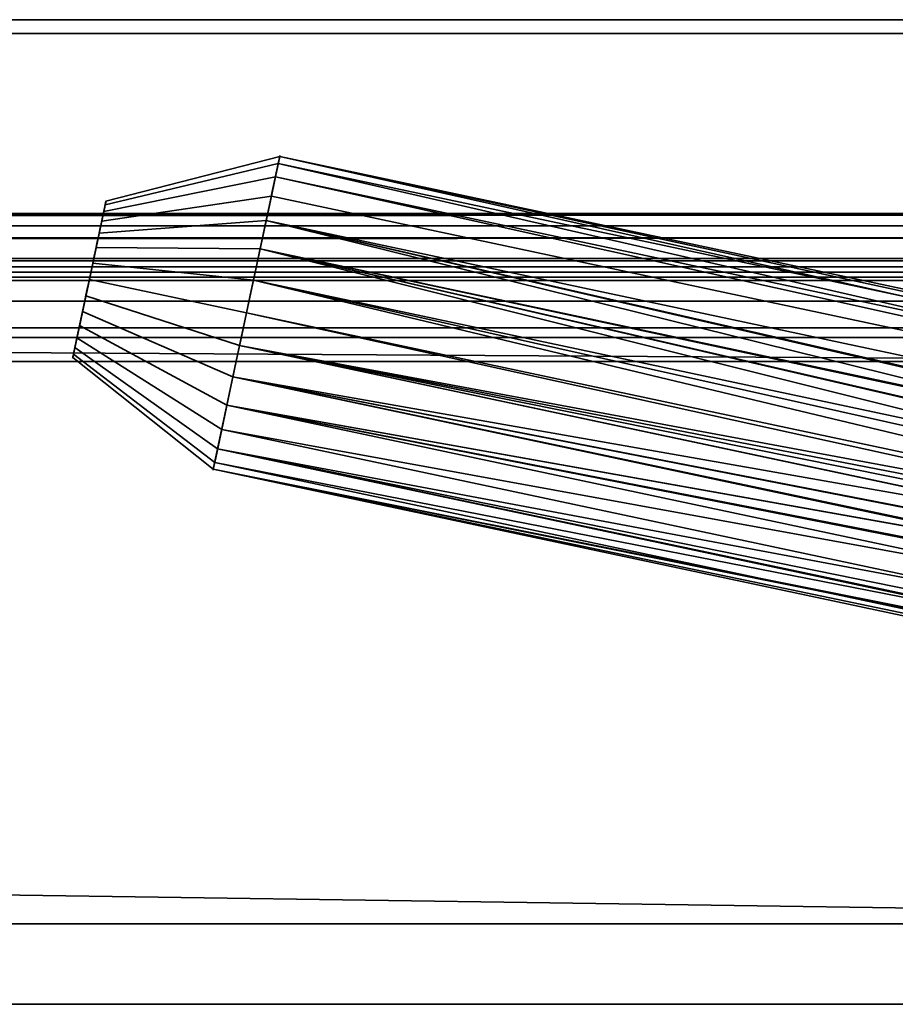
# Model space of a CAD drawing. Header units: millimetres. Extents: x -603 to 3703, y -115 to 249.
# Tile 920 of 1056: x 1935 to 1957, y -50 to -25. Entities that reach past the tile are written whole.
import ezdxf

# ---------------------------------------------------------------- set-up
doc = ezdxf.new("R2010")
doc.units = ezdxf.units.MM
doc.layers.add('152', color=7, linetype='Continuous', true_color=0xffffff)

# ---------------------------------------------------------------- blocks, each defined once
blk = doc.blocks.new('UG_SURFACE_041')
at = {"layer": '152', "color": 35, "linetype": 'Continuous', "lineweight": 35}
for points in [[(1971, -34, 2019), (1971, 0, 2019), (1029, -15.75, 2019), (1029, -28.25, 2019)], [(1971, -2), (1971, -34), (1029, -28.25), (1029, -15.75)], [(1029, -28.25, 2019), (1029, -34, 2019), (1971, -34, 2019)], [(1971, -34), (1029, -34), (1029, -28.25)], [(1016, -34, 2032), (1984, -34, 2032), (1971, -34, 2019), (1029, -34, 2019)], [(1984, -48), (1016, -48), (1016, -34), (1029, -34)], [(1984, -50, 2032), (1984, -34, 2032), (1016, -34, 2032), (1016, -50, 2032)], [(1984, -48), (1029, -34), (1971, -34)], [(1016, -50, 2), (1016, -48), (1984, -48), (1984, -50, 2)], [(1984, -50, 2032), (1016, -50, 2032), (1497.297, -50, 1379.716), (1502.703, -50, 1379.716)], [(1016, -50, 2), (1984, -50, 2), (1500, -50, 1354), (1494.712, -50, 1355.124)], [(1505.288, -50, 1355.124), (1500, -50, 1354), (1984, -50, 2)], [(1984, -50, 2032), (1502.703, -50, 1379.716), (1507.641, -50, 1377.517)], [(1509.661, -50, 1358.301), (1505.288, -50, 1355.124), (1984, -50, 2)], [(1507.641, -50, 1377.517), (1511.258, -50, 1373.5), (1984, -50, 2032)], [(1984, -50, 2), (1512.364, -50, 1362.983), (1509.661, -50, 1358.301)], [(1511.258, -50, 1373.5), (1512.929, -50, 1368.359), (1984, -50, 2032)], [(1984, -50, 2), (1984, -50, 2032), (1512.929, -50, 1368.359), (1512.364, -50, 1362.983)]]:
    blk.add_3dface(points, dxfattribs=at)
blk = doc.blocks.new('UG_SURFACE_119')
at = {"layer": '152', "color": 252, "linetype": 'Continuous', "lineweight": 35}
for points in [[(1026, -25.835, -7.906), (1974, -25.835, -7.906), (1974, -24.953, -7.75), (1026, -24.953, -7.75)], [(1026, -24.953, -8.75), (1974, -24.953, -8.75), (1974, -25.493, -8.845), (1026, -25.493, -8.845)], [(1026, -25.493, -8.845), (1974, -25.493, -8.845), (1974, -31.644, -11.084), (1026, -31.644, -11.084)], [(1026, -31.986, -10.144), (1974, -31.986, -10.144), (1974, -25.835, -7.906), (1026, -25.835, -7.906)], [(1974, -31.644, -11.084), (1974, -31.986, -10.144), (1026, -31.986, -10.144), (1026, -31.644, -11.084)]]:
    blk.add_3dface(points, dxfattribs=at)
blk = doc.blocks.new('UG_SURFACE_163')
at = {"layer": '152', "color": 252, "linetype": 'Continuous', "lineweight": 35}
for points in [[(1023.5, -30.32, 2023.75), (1976.5, -30.32, 2023.75), (1976.5, 62.52, 2023.75), (1023.5, 62.52, 2023.75)], [(1025, -30.32, 2022.25), (1025, 62.52, 2022.25), (1975, 62.52, 2022.25), (1975, -30.32, 2022.25)], [(970, -13.4, 2077.25), (970, -30.32, 2077.25), (2030, -30.32, 2077.25), (2030, -13.4, 2077.25)], [(971.5, -13.4, 2075.75), (2028.5, -13.4, 2075.75), (2028.5, -30.32, 2075.75), (971.5, -30.32, 2075.75)], [(2030, -30.32, 2077.25), (970, -30.32, 2077.25), (970.059, -30.921, 2077.191)], [(2029.941, -30.921, 2077.191), (2030, -30.32, 2077.25), (970.059, -30.921, 2077.191)], [(971.53, -30.628, 2075.72), (971.5, -30.32, 2075.75), (2028.5, -30.32, 2075.75)], [(971.53, -30.628, 2075.72), (2028.5, -30.32, 2075.75), (2028.47, -30.628, 2075.72)], [(1976.53, -30.628, 2023.78), (1023.5, -30.32, 2023.75), (1023.47, -30.628, 2023.78)], [(1976.53, -30.628, 2023.78), (1976.5, -30.32, 2023.75), (1023.5, -30.32, 2023.75)], [(1024.941, -30.921, 2022.309), (1975, -30.32, 2022.25), (1975.059, -30.921, 2022.309)], [(1024.941, -30.921, 2022.309), (1025, -30.32, 2022.25), (1975, -30.32, 2022.25)], [(2028.47, -30.628, 2075.72), (2028.38, -30.925, 2075.63), (971.62, -30.925, 2075.63), (971.53, -30.628, 2075.72)], [(1023.47, -30.628, 2023.78), (1023.38, -30.925, 2023.87), (1976.62, -30.925, 2023.87)], [(1023.47, -30.628, 2023.78), (1976.62, -30.925, 2023.87), (1976.53, -30.628, 2023.78)], [(970.059, -30.921, 2077.191), (970.234, -31.499, 2077.016), (2029.766, -31.499, 2077.016), (2029.941, -30.921, 2077.191)], [(2028.037, -31.437, 2075.287), (971.963, -31.437, 2075.287), (971.62, -30.925, 2075.63), (2028.38, -30.925, 2075.63)], [(1976.62, -30.925, 2023.87), (1023.38, -30.925, 2023.87), (1023.037, -31.437, 2024.213), (1976.963, -31.437, 2024.213)], [(1975.059, -30.921, 2022.309), (1024.765, -31.499, 2022.485), (1024.941, -30.921, 2022.309)], [(1975.059, -30.921, 2022.309), (1975.235, -31.499, 2022.485), (1024.765, -31.499, 2022.485)], [(2029.766, -31.499, 2077.016), (970.234, -31.499, 2077.016), (970.902, -32.498, 2076.348), (2029.098, -32.498, 2076.348)], [(2027.525, -31.78, 2074.775), (972.475, -31.78, 2074.775), (971.963, -31.437, 2075.287), (2028.037, -31.437, 2075.287)], [(1976.963, -31.437, 2024.213), (1023.037, -31.437, 2024.213), (1022.525, -31.78, 2024.725), (1977.475, -31.78, 2024.725)], [(1975.902, -32.498, 2023.152), (1024.098, -32.498, 2023.152), (1024.765, -31.499, 2022.485), (1975.235, -31.499, 2022.485)], [(2026.92, -31.9, 2074.17), (973.08, -31.9, 2074.17), (972.475, -31.78, 2074.775), (2027.525, -31.78, 2074.775)], [(1977.475, -31.78, 2024.725), (1022.525, -31.78, 2024.725), (1021.92, -31.9, 2025.33), (1978.08, -31.9, 2025.33)], [(973.08, -31.9, 2074.17), (2026.92, -31.9, 2074.17), (1978.08, -31.9, 2025.33), (1021.92, -31.9, 2025.33)], [(2029.098, -32.498, 2076.348), (970.902, -32.498, 2076.348), (971.901, -33.166, 2075.349), (2028.099, -33.166, 2075.349)], [(1976.901, -33.166, 2024.151), (1023.099, -33.166, 2024.151), (1024.098, -32.498, 2023.152), (1975.902, -32.498, 2023.152)], [(2028.099, -33.166, 2075.349), (971.901, -33.166, 2075.349), (973.08, -33.4, 2074.17), (2026.92, -33.4, 2074.17)], [(1978.08, -33.4, 2025.33), (1021.92, -33.4, 2025.33), (1023.099, -33.166, 2024.151), (1976.901, -33.166, 2024.151)], [(973.08, -33.4, 2074.17), (1021.92, -33.4, 2025.33), (1978.08, -33.4, 2025.33), (2026.92, -33.4, 2074.17)]]:
    blk.add_3dface(points, dxfattribs=at)
blk = doc.blocks.new('UG_SURFACE_229')
at = {"layer": '152', "color": 252, "linetype": 'Continuous', "lineweight": 35}
for points in [[(1941.389, -29.401, 366), (1941.496, -28.899, 364.418), (1937.17, -30.013, 364.209), (1937.117, -30.264, 365)], [(1941.389, -29.401, 295.5), (1941.496, -28.899, 293.918), (1937.17, -30.013, 293.709), (1937.117, -30.264, 294.5)], [(1941.496, -28.899, 364.418), (1941.46, -29.069, 362.764), (1937.152, -30.098, 363.382), (1937.17, -30.013, 364.209)], [(1941.496, -28.899, 293.918), (1941.46, -29.069, 292.264), (1937.152, -30.098, 292.882), (1937.17, -30.013, 293.709)], [(1941.496, -28.899, 364.418), (1941.389, -29.401, 366), (1987.213, -39.142, 366)], [(1941.496, -28.899, 293.918), (1941.389, -29.401, 295.5), (1987.213, -39.142, 295.5)], [(1987.469, -38.848, 362.764), (1941.46, -29.069, 362.764), (1941.496, -28.899, 364.418)], [(1987.469, -38.848, 292.264), (1941.46, -29.069, 292.264), (1941.496, -28.899, 293.918)], [(1987.213, -39.142, 366), (1987.466, -38.85, 365.244), (1941.496, -28.899, 364.418)], [(1941.496, -28.899, 364.418), (1987.608, -38.7, 363.582), (1987.469, -38.848, 362.764)], [(1941.496, -28.899, 364.418), (1987.608, -38.7, 364.418), (1987.608, -38.7, 363.582)], [(1987.466, -38.85, 365.244), (1987.608, -38.7, 364.418), (1941.496, -28.899, 364.418)], [(1987.213, -39.142, 295.5), (1987.467, -38.85, 294.743), (1941.496, -28.899, 293.918)], [(1941.496, -28.899, 293.918), (1987.608, -38.7, 293.077), (1987.469, -38.848, 292.264)], [(1941.496, -28.899, 293.918), (1987.608, -38.7, 293.918), (1987.608, -38.7, 293.077)], [(1987.467, -38.85, 294.743), (1987.608, -38.7, 293.918), (1941.496, -28.899, 293.918)], [(1941.46, -29.069, 362.764), (1941.287, -29.882, 361.323), (1937.065, -30.504, 362.662), (1937.152, -30.098, 363.382)], [(1941.46, -29.069, 292.264), (1941.287, -29.882, 290.823), (1937.065, -30.504, 292.162), (1937.152, -30.098, 292.882)], [(1986.936, -39.508, 361.455), (1986.883, -39.574, 361.323), (1941.287, -29.882, 361.323), (1941.46, -29.069, 362.764)], [(1986.883, -39.574, 290.823), (1941.287, -29.882, 290.823), (1941.46, -29.069, 292.264), (1987.469, -38.848, 292.264)], [(1941.46, -29.069, 362.764), (1987.469, -38.848, 362.764), (1986.936, -39.508, 361.455)], [(1941.158, -30.49, 367.236), (1941.389, -29.401, 366), (1937.117, -30.264, 365), (1937.001, -30.808, 365.618)], [(1941.158, -30.49, 296.736), (1941.389, -29.401, 295.5), (1937.117, -30.264, 294.5), (1937.001, -30.808, 295.118)], [(1941.389, -29.401, 366), (1941.158, -30.49, 367.236), (1986.523, -40.133, 367.236), (1986.951, -39.518, 366.469)], [(1987.213, -39.142, 295.5), (1941.389, -29.401, 295.5), (1941.158, -30.49, 296.736), (1986.523, -40.133, 296.736)], [(1986.951, -39.518, 366.469), (1987.213, -39.142, 366), (1941.389, -29.401, 366)], [(1941.287, -29.882, 361.323), (1941.007, -31.198, 360.346), (1936.926, -31.162, 362.173), (1937.065, -30.504, 362.662)], [(1941.287, -29.882, 290.823), (1941.007, -31.198, 289.846), (1936.926, -31.162, 291.673), (1937.065, -30.504, 292.162)], [(1986.177, -40.799, 360.346), (1941.007, -31.198, 360.346), (1941.287, -29.882, 361.323), (1986.883, -39.574, 361.323)], [(1986.177, -40.799, 289.846), (1941.007, -31.198, 289.846), (1941.287, -29.882, 290.823), (1986.883, -39.574, 290.823)], [(1937.117, -30.264, 365), (1937.17, -30.013, 364.209), (1937.152, -30.098, 363.382), (1936.756, -31.958, 364)], [(1937.117, -30.264, 294.5), (1937.17, -30.013, 293.709), (1937.152, -30.098, 292.882), (1936.756, -31.958, 293.5)], [(1937.152, -30.098, 363.382), (1937.065, -30.504, 362.662), (1936.926, -31.162, 362.173), (1936.756, -31.958, 364)], [(1937.152, -30.098, 292.882), (1937.065, -30.504, 292.162), (1936.926, -31.162, 291.673), (1936.756, -31.958, 293.5)], [(1936.843, -31.551, 365.956), (1937.001, -30.808, 365.618), (1937.117, -30.264, 365), (1936.756, -31.958, 364)], [(1936.756, -31.958, 293.5), (1936.843, -31.551, 295.456), (1937.001, -30.808, 295.118), (1937.117, -30.264, 294.5)], [(1940.842, -31.976, 367.913), (1941.158, -30.49, 367.236), (1937.001, -30.808, 365.618), (1936.843, -31.551, 365.956)], [(1940.842, -31.976, 297.413), (1941.158, -30.49, 296.736), (1937.001, -30.808, 295.118), (1936.843, -31.551, 295.456)], [(1941.158, -30.49, 367.236), (1940.842, -31.976, 367.913), (1985.882, -41.55, 367.913)], [(1941.158, -30.49, 296.736), (1940.842, -31.976, 297.413), (1985.882, -41.55, 297.413)], [(1985.882, -41.55, 367.913), (1986.179, -40.794, 367.652), (1941.158, -30.49, 367.236)], [(1986.179, -40.794, 367.652), (1986.523, -40.133, 367.236), (1941.158, -30.49, 367.236)], [(1985.882, -41.55, 297.413), (1986.148, -40.862, 297.184), (1941.158, -30.49, 296.736)], [(1986.148, -40.862, 297.184), (1986.523, -40.133, 296.736), (1941.158, -30.49, 296.736)], [(1936.926, -31.162, 362.173), (1936.756, -31.958, 362), (1936.587, -32.754, 362.173), (1936.756, -31.958, 364)], [(1936.926, -31.162, 291.673), (1936.756, -31.958, 291.5), (1936.587, -32.754, 291.673), (1936.756, -31.958, 293.5)], [(1941.007, -31.198, 360.346), (1940.669, -32.79, 360), (1936.756, -31.958, 362), (1936.926, -31.162, 362.173)], [(1941.007, -31.198, 289.846), (1940.669, -32.79, 289.5), (1936.756, -31.958, 291.5), (1936.926, -31.162, 291.673)], [(1985.664, -42.354, 360), (1940.669, -32.79, 360), (1941.007, -31.198, 360.346)], [(1985.664, -42.354, 289.5), (1940.669, -32.79, 289.5), (1941.007, -31.198, 289.846)], [(1941.007, -31.198, 360.346), (1985.884, -41.543, 360.089), (1985.664, -42.354, 360)], [(1941.007, -31.198, 360.346), (1986.177, -40.799, 360.346), (1985.884, -41.543, 360.089)], [(1941.007, -31.198, 289.846), (1985.872, -41.58, 289.581), (1985.664, -42.354, 289.5)], [(1941.007, -31.198, 289.846), (1986.177, -40.799, 289.846), (1986.152, -40.864, 289.824)], [(1986.152, -40.864, 289.824), (1985.872, -41.58, 289.581), (1941.007, -31.198, 289.846)], [(1936.512, -33.108, 365.618), (1936.67, -32.365, 365.956), (1936.843, -31.551, 365.956), (1936.756, -31.958, 364)], [(1940.496, -33.603, 367.913), (1940.842, -31.976, 367.913), (1936.843, -31.551, 365.956), (1936.67, -32.365, 365.956)], [(1936.67, -32.365, 295.456), (1936.756, -31.958, 295.5), (1936.843, -31.551, 295.456), (1936.756, -31.958, 293.5)], [(1940.669, -32.79, 297.5), (1940.842, -31.976, 297.413), (1936.843, -31.551, 295.456), (1936.756, -31.958, 295.5)], [(1936.448, -33.412, 362.662), (1936.361, -33.819, 363.382), (1936.343, -33.904, 364.209), (1936.756, -31.958, 364)], [(1936.343, -33.904, 364.209), (1936.396, -33.652, 365), (1936.512, -33.108, 365.618), (1936.756, -31.958, 364)], [(1936.361, -33.819, 292.882), (1936.343, -33.904, 293.709), (1936.396, -33.652, 294.5), (1936.756, -31.958, 293.5)], [(1936.587, -32.754, 291.673), (1936.448, -33.412, 292.162), (1936.361, -33.819, 292.882), (1936.756, -31.958, 293.5)], [(1936.396, -33.652, 294.5), (1936.512, -33.108, 295.118), (1936.67, -32.365, 295.456), (1936.756, -31.958, 293.5)], [(1936.756, -31.958, 364), (1936.587, -32.754, 362.173), (1936.448, -33.412, 362.662)], [(1940.669, -32.79, 360), (1940.331, -34.381, 360.346), (1936.587, -32.754, 362.173), (1936.756, -31.958, 362)], [(1940.669, -32.79, 289.5), (1940.331, -34.381, 289.846), (1936.587, -32.754, 291.673), (1936.756, -31.958, 291.5)], [(1936.756, -31.958, 295.5), (1936.67, -32.365, 295.456), (1940.496, -33.603, 297.413), (1940.669, -32.79, 297.5)], [(1985.742, -42.024, 367.986), (1940.842, -31.976, 367.913), (1940.496, -33.603, 367.913)], [(1940.842, -31.976, 297.413), (1940.669, -32.79, 297.5), (1985.601, -42.686, 297.486)], [(1985.742, -42.024, 367.986), (1985.882, -41.55, 367.913), (1940.842, -31.976, 367.913)], [(1985.601, -42.686, 297.486), (1985.882, -41.55, 297.413), (1940.842, -31.976, 297.413)], [(1940.18, -35.089, 367.236), (1940.496, -33.603, 367.913), (1936.67, -32.365, 365.956), (1936.512, -33.108, 365.618)], [(1940.18, -35.089, 296.736), (1940.496, -33.603, 297.413), (1936.67, -32.365, 295.456), (1936.512, -33.108, 295.118)], [(1940.331, -34.381, 360.346), (1940.051, -35.697, 361.323), (1936.448, -33.412, 362.662), (1936.587, -32.754, 362.173)], [(1940.331, -34.381, 289.846), (1940.051, -35.697, 290.823), (1936.448, -33.412, 292.162), (1936.587, -32.754, 291.673)], [(1940.331, -34.381, 360.346), (1940.669, -32.79, 360), (1985.664, -42.354, 360)], [(1940.331, -34.381, 289.846), (1940.669, -32.79, 289.5), (1985.664, -42.354, 289.5)], [(1940.669, -32.79, 297.5), (1940.496, -33.603, 297.413), (1985.601, -42.686, 297.486)], [(1939.949, -36.178, 366), (1940.18, -35.089, 367.236), (1936.512, -33.108, 365.618), (1936.396, -33.652, 365)], [(1939.949, -36.178, 295.5), (1940.18, -35.089, 296.736), (1936.512, -33.108, 295.118), (1936.396, -33.652, 294.5)], [(1940.051, -35.697, 361.323), (1939.878, -36.511, 362.764), (1936.361, -33.819, 363.382), (1936.448, -33.412, 362.662)], [(1940.051, -35.697, 290.823), (1939.878, -36.511, 292.264), (1936.361, -33.819, 292.882), (1936.448, -33.412, 292.162)], [(1939.842, -36.681, 364.418), (1939.949, -36.178, 366), (1936.396, -33.652, 365), (1936.343, -33.904, 364.209)], [(1939.842, -36.681, 293.918), (1939.949, -36.178, 295.5), (1936.396, -33.652, 294.5), (1936.343, -33.904, 293.709)], [(1939.878, -36.511, 362.764), (1939.842, -36.681, 364.418), (1936.343, -33.904, 364.209), (1936.361, -33.819, 363.382)], [(1939.878, -36.511, 292.264), (1939.842, -36.681, 293.918), (1936.343, -33.904, 293.709), (1936.361, -33.819, 292.882)], [(1985.536, -43.177, 367.913), (1940.496, -33.603, 367.913), (1940.18, -35.089, 367.236)], [(1985.561, -43.17, 297.366), (1940.496, -33.603, 297.413), (1940.18, -35.089, 296.736)], [(1940.496, -33.603, 367.913), (1985.682, -42.357, 367.965), (1985.742, -42.024, 367.986)], [(1940.496, -33.603, 367.913), (1985.536, -43.177, 367.913), (1985.682, -42.357, 367.965)], [(1940.496, -33.603, 297.413), (1985.561, -43.17, 297.366), (1985.601, -42.686, 297.486)], [(1985.647, -45.389, 361.323), (1940.051, -35.697, 361.323), (1940.331, -34.381, 360.346), (1985.5, -43.982, 360.346)], [(1940.051, -35.697, 290.823), (1940.331, -34.381, 289.846), (1985.506, -43.974, 289.858)], [(1985.664, -42.354, 360), (1985.536, -43.181, 360.088), (1940.331, -34.381, 360.346)], [(1985.536, -43.181, 360.088), (1985.5, -43.982, 360.346), (1940.331, -34.381, 360.346)], [(1985.664, -42.354, 289.5), (1985.539, -43.148, 289.581), (1940.331, -34.381, 289.846)], [(1985.539, -43.148, 289.581), (1985.5, -43.913, 289.816), (1940.331, -34.381, 289.846)], [(1985.5, -43.913, 289.816), (1985.506, -43.974, 289.858), (1940.331, -34.381, 289.846)], [(1985.545, -44.732, 367.236), (1940.18, -35.089, 367.236), (1939.949, -36.178, 366)], [(1985.545, -44.732, 296.736), (1940.18, -35.089, 296.736), (1939.949, -36.178, 295.5), (1985.773, -45.918, 295.5)], [(1940.18, -35.089, 367.236), (1985.5, -43.988, 367.652), (1985.536, -43.177, 367.913)], [(1940.18, -35.089, 367.236), (1985.545, -44.732, 367.236), (1985.5, -43.988, 367.652)], [(1940.18, -35.089, 296.736), (1985.5, -43.913, 297.184), (1985.561, -43.17, 297.366)], [(1940.18, -35.089, 296.736), (1985.545, -44.732, 296.736), (1985.5, -43.913, 297.184)], [(1939.878, -36.511, 362.764), (1940.051, -35.697, 361.323), (1985.647, -45.389, 361.323), (1985.669, -45.471, 361.455)], [(1985.887, -46.29, 292.264), (1939.878, -36.511, 292.264), (1940.051, -35.697, 290.823), (1985.647, -45.389, 290.823)], [(1985.506, -43.974, 289.858), (1985.647, -45.389, 290.823), (1940.051, -35.697, 290.823)], [(1985.767, -45.851, 365.964), (1939.949, -36.178, 366), (1939.842, -36.681, 364.418)], [(1985.773, -45.918, 295.5), (1939.949, -36.178, 295.5), (1939.842, -36.681, 293.918)], [(1939.949, -36.178, 366), (1985.664, -45.472, 366.587), (1985.545, -44.732, 367.236)], [(1939.949, -36.178, 366), (1985.767, -45.851, 365.964), (1985.664, -45.472, 366.587)], [(1939.842, -36.681, 364.418), (1939.878, -36.511, 362.764), (1985.887, -46.29, 362.764)], [(1939.842, -36.681, 293.918), (1939.878, -36.511, 292.264), (1985.887, -46.29, 292.264)], [(1985.669, -45.471, 361.455), (1985.887, -46.29, 362.764), (1939.878, -36.511, 362.764)], [(1985.887, -46.29, 362.764), (1985.954, -46.482, 363.577), (1939.842, -36.681, 364.418)], [(1939.842, -36.681, 364.418), (1985.886, -46.288, 365.243), (1985.767, -45.851, 365.964)], [(1939.842, -36.681, 364.418), (1985.954, -46.482, 364.418), (1985.886, -46.288, 365.243)], [(1985.954, -46.482, 363.577), (1985.954, -46.482, 364.418), (1939.842, -36.681, 364.418)], [(1985.887, -46.29, 292.264), (1985.954, -46.482, 293.082), (1939.842, -36.681, 293.918)], [(1939.842, -36.681, 293.918), (1985.886, -46.287, 294.744), (1985.773, -45.918, 295.5)], [(1939.842, -36.681, 293.918), (1985.954, -46.482, 293.918), (1985.886, -46.287, 294.744)], [(1985.954, -46.482, 293.082), (1985.954, -46.482, 293.918), (1939.842, -36.681, 293.918)]]:
    blk.add_3dface(points, dxfattribs=at)
blk = doc.blocks.new('UG_SURFACE_230')
at = {"layer": '152', "color": 252, "linetype": 'Continuous', "lineweight": 35}
for points in [[(1941.389, -29.401, 1551), (1941.496, -28.899, 1549.418), (1937.17, -30.013, 1549.209), (1937.117, -30.264, 1550)], [(1941.389, -29.401, 1480.5), (1941.496, -28.899, 1478.918), (1937.17, -30.013, 1478.709), (1937.117, -30.264, 1479.5)], [(1941.496, -28.899, 1549.418), (1941.46, -29.069, 1547.764), (1937.152, -30.098, 1548.382), (1937.17, -30.013, 1549.209)], [(1941.496, -28.899, 1478.918), (1941.46, -29.069, 1477.264), (1937.152, -30.098, 1477.882), (1937.17, -30.013, 1478.709)], [(1941.496, -28.899, 1549.418), (1941.389, -29.401, 1551), (1987.213, -39.142, 1551)], [(1941.496, -28.899, 1478.918), (1941.389, -29.401, 1480.5), (1987.213, -39.142, 1480.5)], [(1987.469, -38.848, 1547.764), (1941.46, -29.069, 1547.764), (1941.496, -28.899, 1549.418)], [(1987.469, -38.848, 1477.264), (1941.46, -29.069, 1477.264), (1941.496, -28.899, 1478.918)], [(1987.213, -39.142, 1551), (1987.466, -38.85, 1550.244), (1941.496, -28.899, 1549.418)], [(1941.496, -28.899, 1549.418), (1987.608, -38.7, 1548.582), (1987.469, -38.848, 1547.764)], [(1941.496, -28.899, 1549.418), (1987.608, -38.7, 1549.418), (1987.608, -38.7, 1548.582)], [(1987.466, -38.85, 1550.244), (1987.608, -38.7, 1549.418), (1941.496, -28.899, 1549.418)], [(1987.213, -39.142, 1480.5), (1987.467, -38.85, 1479.743), (1941.496, -28.899, 1478.918)], [(1941.496, -28.899, 1478.918), (1987.608, -38.7, 1478.077), (1987.469, -38.848, 1477.264)], [(1941.496, -28.899, 1478.918), (1987.608, -38.7, 1478.918), (1987.608, -38.7, 1478.077)], [(1987.467, -38.85, 1479.743), (1987.608, -38.7, 1478.918), (1941.496, -28.899, 1478.918)], [(1941.46, -29.069, 1547.764), (1941.287, -29.882, 1546.323), (1937.065, -30.504, 1547.662), (1937.152, -30.098, 1548.382)], [(1941.46, -29.069, 1477.264), (1941.287, -29.882, 1475.824), (1937.065, -30.504, 1477.162), (1937.152, -30.098, 1477.882)], [(1986.936, -39.508, 1546.455), (1986.883, -39.574, 1546.323), (1941.287, -29.882, 1546.323), (1941.46, -29.069, 1547.764)], [(1986.883, -39.574, 1475.824), (1941.287, -29.882, 1475.824), (1941.46, -29.069, 1477.264), (1987.469, -38.848, 1477.264)], [(1941.46, -29.069, 1547.764), (1987.469, -38.848, 1547.764), (1986.936, -39.508, 1546.455)], [(1941.158, -30.49, 1552.236), (1941.389, -29.401, 1551), (1937.117, -30.264, 1550), (1937.001, -30.808, 1550.618)], [(1941.158, -30.49, 1481.736), (1941.389, -29.401, 1480.5), (1937.117, -30.264, 1479.5), (1937.001, -30.808, 1480.118)], [(1941.389, -29.401, 1551), (1941.158, -30.49, 1552.236), (1986.523, -40.133, 1552.236), (1986.951, -39.518, 1551.469)], [(1987.213, -39.142, 1480.5), (1941.389, -29.401, 1480.5), (1941.158, -30.49, 1481.736), (1986.523, -40.133, 1481.736)], [(1986.951, -39.518, 1551.469), (1987.213, -39.142, 1551), (1941.389, -29.401, 1551)], [(1941.287, -29.882, 1546.323), (1941.007, -31.198, 1545.346), (1936.926, -31.162, 1547.173), (1937.065, -30.504, 1547.662)], [(1941.287, -29.882, 1475.824), (1941.007, -31.198, 1474.846), (1936.926, -31.162, 1476.673), (1937.065, -30.504, 1477.162)], [(1986.177, -40.799, 1545.346), (1941.007, -31.198, 1545.346), (1941.287, -29.882, 1546.323), (1986.883, -39.574, 1546.323)], [(1986.177, -40.799, 1474.846), (1941.007, -31.198, 1474.846), (1941.287, -29.882, 1475.824), (1986.883, -39.574, 1475.824)], [(1937.117, -30.264, 1550), (1937.17, -30.013, 1549.209), (1937.152, -30.098, 1548.382), (1936.756, -31.958, 1549)], [(1937.117, -30.264, 1479.5), (1937.17, -30.013, 1478.709), (1937.152, -30.098, 1477.882), (1936.756, -31.958, 1478.5)], [(1937.152, -30.098, 1548.382), (1937.065, -30.504, 1547.662), (1936.926, -31.162, 1547.173), (1936.756, -31.958, 1549)], [(1937.152, -30.098, 1477.882), (1937.065, -30.504, 1477.162), (1936.926, -31.162, 1476.673), (1936.756, -31.958, 1478.5)], [(1936.843, -31.551, 1550.956), (1937.001, -30.808, 1550.618), (1937.117, -30.264, 1550), (1936.756, -31.958, 1549)], [(1936.756, -31.958, 1478.5), (1936.843, -31.551, 1480.456), (1937.001, -30.808, 1480.118), (1937.117, -30.264, 1479.5)], [(1940.842, -31.976, 1552.913), (1941.158, -30.49, 1552.236), (1937.001, -30.808, 1550.618), (1936.843, -31.551, 1550.956)], [(1940.842, -31.976, 1482.413), (1941.158, -30.49, 1481.736), (1937.001, -30.808, 1480.118), (1936.843, -31.551, 1480.456)], [(1941.158, -30.49, 1552.236), (1940.842, -31.976, 1552.913), (1985.882, -41.55, 1552.913)], [(1941.158, -30.49, 1481.736), (1940.842, -31.976, 1482.413), (1985.882, -41.55, 1482.413)], [(1985.882, -41.55, 1552.913), (1986.179, -40.794, 1552.652), (1941.158, -30.49, 1552.236)], [(1986.179, -40.794, 1552.652), (1986.523, -40.133, 1552.236), (1941.158, -30.49, 1552.236)], [(1985.882, -41.55, 1482.413), (1986.148, -40.862, 1482.184), (1941.158, -30.49, 1481.736)], [(1986.148, -40.862, 1482.184), (1986.523, -40.133, 1481.736), (1941.158, -30.49, 1481.736)], [(1936.926, -31.162, 1547.173), (1936.756, -31.958, 1547), (1936.587, -32.754, 1547.173), (1936.756, -31.958, 1549)], [(1936.926, -31.162, 1476.673), (1936.756, -31.958, 1476.5), (1936.587, -32.754, 1476.673), (1936.756, -31.958, 1478.5)], [(1941.007, -31.198, 1545.346), (1940.669, -32.79, 1545), (1936.756, -31.958, 1547), (1936.926, -31.162, 1547.173)], [(1941.007, -31.198, 1474.846), (1940.669, -32.79, 1474.5), (1936.756, -31.958, 1476.5), (1936.926, -31.162, 1476.673)], [(1985.664, -42.354, 1545), (1940.669, -32.79, 1545), (1941.007, -31.198, 1545.346)], [(1985.664, -42.354, 1474.5), (1940.669, -32.79, 1474.5), (1941.007, -31.198, 1474.846)], [(1941.007, -31.198, 1545.346), (1985.884, -41.543, 1545.089), (1985.664, -42.354, 1545)], [(1941.007, -31.198, 1545.346), (1986.177, -40.799, 1545.346), (1985.884, -41.543, 1545.089)], [(1941.007, -31.198, 1474.846), (1985.872, -41.58, 1474.581), (1985.664, -42.354, 1474.5)], [(1941.007, -31.198, 1474.846), (1986.177, -40.799, 1474.846), (1986.152, -40.864, 1474.824)], [(1986.152, -40.864, 1474.824), (1985.872, -41.58, 1474.581), (1941.007, -31.198, 1474.846)], [(1936.512, -33.108, 1550.618), (1936.67, -32.365, 1550.956), (1936.843, -31.551, 1550.956), (1936.756, -31.958, 1549)], [(1940.496, -33.603, 1552.913), (1940.842, -31.976, 1552.913), (1936.843, -31.551, 1550.956), (1936.67, -32.365, 1550.956)], [(1936.67, -32.365, 1480.456), (1936.756, -31.958, 1480.5), (1936.843, -31.551, 1480.456), (1936.756, -31.958, 1478.5)], [(1940.669, -32.79, 1482.5), (1940.842, -31.976, 1482.413), (1936.843, -31.551, 1480.456), (1936.756, -31.958, 1480.5)], [(1936.448, -33.412, 1547.662), (1936.361, -33.819, 1548.382), (1936.343, -33.904, 1549.209), (1936.756, -31.958, 1549)], [(1936.343, -33.904, 1549.209), (1936.396, -33.652, 1550), (1936.512, -33.108, 1550.618), (1936.756, -31.958, 1549)], [(1936.361, -33.819, 1477.882), (1936.343, -33.904, 1478.709), (1936.396, -33.652, 1479.5), (1936.756, -31.958, 1478.5)], [(1936.587, -32.754, 1476.673), (1936.448, -33.412, 1477.162), (1936.361, -33.819, 1477.882), (1936.756, -31.958, 1478.5)], [(1936.396, -33.652, 1479.5), (1936.512, -33.108, 1480.118), (1936.67, -32.365, 1480.456), (1936.756, -31.958, 1478.5)], [(1936.756, -31.958, 1549), (1936.587, -32.754, 1547.173), (1936.448, -33.412, 1547.662)], [(1940.669, -32.79, 1545), (1940.331, -34.381, 1545.346), (1936.587, -32.754, 1547.173), (1936.756, -31.958, 1547)], [(1940.669, -32.79, 1474.5), (1940.331, -34.381, 1474.846), (1936.587, -32.754, 1476.673), (1936.756, -31.958, 1476.5)], [(1936.756, -31.958, 1480.5), (1936.67, -32.365, 1480.456), (1940.496, -33.603, 1482.413), (1940.669, -32.79, 1482.5)], [(1985.742, -42.024, 1552.986), (1940.842, -31.976, 1552.913), (1940.496, -33.603, 1552.913)], [(1940.842, -31.976, 1482.413), (1940.669, -32.79, 1482.5), (1985.601, -42.686, 1482.486)], [(1985.742, -42.024, 1552.986), (1985.882, -41.55, 1552.913), (1940.842, -31.976, 1552.913)], [(1985.601, -42.686, 1482.486), (1985.882, -41.55, 1482.413), (1940.842, -31.976, 1482.413)], [(1940.18, -35.089, 1552.236), (1940.496, -33.603, 1552.913), (1936.67, -32.365, 1550.956), (1936.512, -33.108, 1550.618)], [(1940.18, -35.089, 1481.736), (1940.496, -33.603, 1482.413), (1936.67, -32.365, 1480.456), (1936.512, -33.108, 1480.118)], [(1940.331, -34.381, 1545.346), (1940.051, -35.697, 1546.323), (1936.448, -33.412, 1547.662), (1936.587, -32.754, 1547.173)], [(1940.331, -34.381, 1474.846), (1940.051, -35.697, 1475.824), (1936.448, -33.412, 1477.162), (1936.587, -32.754, 1476.673)], [(1940.331, -34.381, 1545.346), (1940.669, -32.79, 1545), (1985.664, -42.354, 1545)], [(1940.331, -34.381, 1474.846), (1940.669, -32.79, 1474.5), (1985.664, -42.354, 1474.5)], [(1940.669, -32.79, 1482.5), (1940.496, -33.603, 1482.413), (1985.601, -42.686, 1482.486)], [(1939.949, -36.178, 1551), (1940.18, -35.089, 1552.236), (1936.512, -33.108, 1550.618), (1936.396, -33.652, 1550)], [(1939.949, -36.178, 1480.5), (1940.18, -35.089, 1481.736), (1936.512, -33.108, 1480.118), (1936.396, -33.652, 1479.5)], [(1940.051, -35.697, 1546.323), (1939.878, -36.511, 1547.764), (1936.361, -33.819, 1548.382), (1936.448, -33.412, 1547.662)], [(1940.051, -35.697, 1475.824), (1939.878, -36.511, 1477.264), (1936.361, -33.819, 1477.882), (1936.448, -33.412, 1477.162)], [(1939.842, -36.681, 1549.418), (1939.949, -36.178, 1551), (1936.396, -33.652, 1550), (1936.343, -33.904, 1549.209)], [(1939.842, -36.681, 1478.918), (1939.949, -36.178, 1480.5), (1936.396, -33.652, 1479.5), (1936.343, -33.904, 1478.709)], [(1939.878, -36.511, 1547.764), (1939.842, -36.681, 1549.418), (1936.343, -33.904, 1549.209), (1936.361, -33.819, 1548.382)], [(1939.878, -36.511, 1477.264), (1939.842, -36.681, 1478.918), (1936.343, -33.904, 1478.709), (1936.361, -33.819, 1477.882)], [(1985.536, -43.177, 1552.913), (1940.496, -33.603, 1552.913), (1940.18, -35.089, 1552.236)], [(1985.561, -43.17, 1482.366), (1940.496, -33.603, 1482.413), (1940.18, -35.089, 1481.736)], [(1940.496, -33.603, 1552.913), (1985.682, -42.357, 1552.965), (1985.742, -42.024, 1552.986)], [(1940.496, -33.603, 1552.913), (1985.536, -43.177, 1552.913), (1985.682, -42.357, 1552.965)], [(1940.496, -33.603, 1482.413), (1985.561, -43.17, 1482.366), (1985.601, -42.686, 1482.486)], [(1985.647, -45.389, 1546.323), (1940.051, -35.697, 1546.323), (1940.331, -34.381, 1545.346), (1985.5, -43.982, 1545.346)], [(1940.051, -35.697, 1475.824), (1940.331, -34.381, 1474.846), (1985.506, -43.974, 1474.858)], [(1985.664, -42.354, 1545), (1985.536, -43.181, 1545.088), (1940.331, -34.381, 1545.346)], [(1985.536, -43.181, 1545.088), (1985.5, -43.982, 1545.346), (1940.331, -34.381, 1545.346)], [(1985.664, -42.354, 1474.5), (1985.539, -43.148, 1474.581), (1940.331, -34.381, 1474.846)], [(1985.539, -43.148, 1474.581), (1985.5, -43.913, 1474.816), (1940.331, -34.381, 1474.846)], [(1985.5, -43.913, 1474.816), (1985.506, -43.974, 1474.858), (1940.331, -34.381, 1474.846)], [(1985.545, -44.732, 1552.236), (1940.18, -35.089, 1552.236), (1939.949, -36.178, 1551)], [(1985.545, -44.732, 1481.736), (1940.18, -35.089, 1481.736), (1939.949, -36.178, 1480.5), (1985.773, -45.918, 1480.5)], [(1940.18, -35.089, 1552.236), (1985.5, -43.988, 1552.652), (1985.536, -43.177, 1552.913)], [(1940.18, -35.089, 1552.236), (1985.545, -44.732, 1552.236), (1985.5, -43.988, 1552.652)], [(1940.18, -35.089, 1481.736), (1985.5, -43.913, 1482.184), (1985.561, -43.17, 1482.366)], [(1940.18, -35.089, 1481.736), (1985.545, -44.732, 1481.736), (1985.5, -43.913, 1482.184)], [(1939.878, -36.511, 1547.764), (1940.051, -35.697, 1546.323), (1985.647, -45.389, 1546.323), (1985.669, -45.471, 1546.455)], [(1985.887, -46.29, 1477.264), (1939.878, -36.511, 1477.264), (1940.051, -35.697, 1475.824), (1985.647, -45.389, 1475.824)], [(1985.506, -43.974, 1474.858), (1985.647, -45.389, 1475.824), (1940.051, -35.697, 1475.824)], [(1985.767, -45.851, 1550.964), (1939.949, -36.178, 1551), (1939.842, -36.681, 1549.418)], [(1985.773, -45.918, 1480.5), (1939.949, -36.178, 1480.5), (1939.842, -36.681, 1478.918)], [(1939.949, -36.178, 1551), (1985.664, -45.472, 1551.587), (1985.545, -44.732, 1552.236)], [(1939.949, -36.178, 1551), (1985.767, -45.851, 1550.964), (1985.664, -45.472, 1551.587)], [(1939.842, -36.681, 1549.418), (1939.878, -36.511, 1547.764), (1985.887, -46.29, 1547.764)], [(1939.842, -36.681, 1478.918), (1939.878, -36.511, 1477.264), (1985.887, -46.29, 1477.264)], [(1985.669, -45.471, 1546.455), (1985.887, -46.29, 1547.764), (1939.878, -36.511, 1547.764)], [(1985.887, -46.29, 1547.764), (1985.954, -46.482, 1548.577), (1939.842, -36.681, 1549.418)], [(1939.842, -36.681, 1549.418), (1985.886, -46.288, 1550.243), (1985.767, -45.851, 1550.964)], [(1939.842, -36.681, 1549.418), (1985.954, -46.482, 1549.418), (1985.886, -46.288, 1550.243)], [(1985.954, -46.482, 1548.577), (1985.954, -46.482, 1549.418), (1939.842, -36.681, 1549.418)], [(1985.887, -46.29, 1477.264), (1985.954, -46.482, 1478.082), (1939.842, -36.681, 1478.918)], [(1939.842, -36.681, 1478.918), (1985.886, -46.287, 1479.744), (1985.773, -45.918, 1480.5)], [(1939.842, -36.681, 1478.918), (1985.954, -46.482, 1478.918), (1985.886, -46.287, 1479.744)], [(1985.954, -46.482, 1478.082), (1985.954, -46.482, 1478.918), (1939.842, -36.681, 1478.918)]]:
    blk.add_3dface(points, dxfattribs=at)
blk = doc.blocks.new('UG_SURFACE_240')
at = {"layer": '152', "color": 252, "linetype": 'Continuous', "lineweight": 35}
for points in [[(1941.389, -29.401, 1801), (1941.496, -28.899, 1799.418), (1937.17, -30.013, 1799.209), (1937.117, -30.264, 1800)], [(1941.389, -29.401, 1730.5), (1941.496, -28.899, 1728.918), (1937.17, -30.013, 1728.709), (1937.117, -30.264, 1729.5)], [(1941.496, -28.899, 1799.418), (1941.46, -29.069, 1797.764), (1937.152, -30.098, 1798.382), (1937.17, -30.013, 1799.209)], [(1941.496, -28.899, 1728.918), (1941.46, -29.069, 1727.264), (1937.152, -30.098, 1727.882), (1937.17, -30.013, 1728.709)], [(1941.496, -28.899, 1799.418), (1941.389, -29.401, 1801), (1987.213, -39.142, 1801)], [(1941.496, -28.899, 1728.918), (1941.389, -29.401, 1730.5), (1987.213, -39.142, 1730.5)], [(1987.469, -38.848, 1797.764), (1941.46, -29.069, 1797.764), (1941.496, -28.899, 1799.418)], [(1987.469, -38.848, 1727.264), (1941.46, -29.069, 1727.264), (1941.496, -28.899, 1728.918)], [(1987.213, -39.142, 1801), (1987.466, -38.85, 1800.244), (1941.496, -28.899, 1799.418)], [(1941.496, -28.899, 1799.418), (1987.608, -38.7, 1798.582), (1987.469, -38.848, 1797.764)], [(1941.496, -28.899, 1799.418), (1987.608, -38.7, 1799.418), (1987.608, -38.7, 1798.582)], [(1987.466, -38.85, 1800.244), (1987.608, -38.7, 1799.418), (1941.496, -28.899, 1799.418)], [(1987.213, -39.142, 1730.5), (1987.467, -38.85, 1729.743), (1941.496, -28.899, 1728.918)], [(1941.496, -28.899, 1728.918), (1987.608, -38.7, 1728.077), (1987.469, -38.848, 1727.264)], [(1941.496, -28.899, 1728.918), (1987.608, -38.7, 1728.918), (1987.608, -38.7, 1728.077)], [(1987.467, -38.85, 1729.743), (1987.608, -38.7, 1728.918), (1941.496, -28.899, 1728.918)], [(1941.46, -29.069, 1797.764), (1941.287, -29.882, 1796.323), (1937.065, -30.504, 1797.662), (1937.152, -30.098, 1798.382)], [(1941.46, -29.069, 1727.264), (1941.287, -29.882, 1725.824), (1937.065, -30.504, 1727.162), (1937.152, -30.098, 1727.882)], [(1986.936, -39.508, 1796.455), (1986.883, -39.574, 1796.323), (1941.287, -29.882, 1796.323), (1941.46, -29.069, 1797.764)], [(1986.883, -39.574, 1725.824), (1941.287, -29.882, 1725.824), (1941.46, -29.069, 1727.264), (1987.469, -38.848, 1727.264)], [(1941.46, -29.069, 1797.764), (1987.469, -38.848, 1797.764), (1986.936, -39.508, 1796.455)], [(1941.158, -30.49, 1802.236), (1941.389, -29.401, 1801), (1937.117, -30.264, 1800), (1937.001, -30.808, 1800.618)], [(1941.158, -30.49, 1731.736), (1941.389, -29.401, 1730.5), (1937.117, -30.264, 1729.5), (1937.001, -30.808, 1730.118)], [(1941.389, -29.401, 1801), (1941.158, -30.49, 1802.236), (1986.523, -40.133, 1802.236), (1986.951, -39.518, 1801.469)], [(1987.213, -39.142, 1730.5), (1941.389, -29.401, 1730.5), (1941.158, -30.49, 1731.736), (1986.523, -40.133, 1731.736)], [(1986.951, -39.518, 1801.469), (1987.213, -39.142, 1801), (1941.389, -29.401, 1801)], [(1941.287, -29.882, 1796.323), (1941.007, -31.198, 1795.346), (1936.926, -31.162, 1797.173), (1937.065, -30.504, 1797.662)], [(1941.287, -29.882, 1725.824), (1941.007, -31.198, 1724.846), (1936.926, -31.162, 1726.673), (1937.065, -30.504, 1727.162)], [(1986.177, -40.799, 1795.346), (1941.007, -31.198, 1795.346), (1941.287, -29.882, 1796.323), (1986.883, -39.574, 1796.323)], [(1986.177, -40.799, 1724.846), (1941.007, -31.198, 1724.846), (1941.287, -29.882, 1725.824), (1986.883, -39.574, 1725.824)], [(1937.117, -30.264, 1800), (1937.17, -30.013, 1799.209), (1937.152, -30.098, 1798.382), (1936.756, -31.958, 1799)], [(1937.117, -30.264, 1729.5), (1937.17, -30.013, 1728.709), (1937.152, -30.098, 1727.882), (1936.756, -31.958, 1728.5)], [(1937.152, -30.098, 1798.382), (1937.065, -30.504, 1797.662), (1936.926, -31.162, 1797.173), (1936.756, -31.958, 1799)], [(1937.152, -30.098, 1727.882), (1937.065, -30.504, 1727.162), (1936.926, -31.162, 1726.673), (1936.756, -31.958, 1728.5)], [(1936.843, -31.551, 1800.956), (1937.001, -30.808, 1800.618), (1937.117, -30.264, 1800), (1936.756, -31.958, 1799)], [(1936.756, -31.958, 1728.5), (1936.843, -31.551, 1730.456), (1937.001, -30.808, 1730.118), (1937.117, -30.264, 1729.5)], [(1940.842, -31.976, 1802.913), (1941.158, -30.49, 1802.236), (1937.001, -30.808, 1800.618), (1936.843, -31.551, 1800.956)], [(1940.842, -31.976, 1732.413), (1941.158, -30.49, 1731.736), (1937.001, -30.808, 1730.118), (1936.843, -31.551, 1730.456)], [(1941.158, -30.49, 1802.236), (1940.842, -31.976, 1802.913), (1985.882, -41.55, 1802.913)], [(1941.158, -30.49, 1731.736), (1940.842, -31.976, 1732.413), (1985.882, -41.55, 1732.413)], [(1985.882, -41.55, 1802.913), (1986.179, -40.794, 1802.652), (1941.158, -30.49, 1802.236)], [(1986.179, -40.794, 1802.652), (1986.523, -40.133, 1802.236), (1941.158, -30.49, 1802.236)], [(1985.882, -41.55, 1732.413), (1986.148, -40.862, 1732.184), (1941.158, -30.49, 1731.736)], [(1986.148, -40.862, 1732.184), (1986.523, -40.133, 1731.736), (1941.158, -30.49, 1731.736)], [(1936.926, -31.162, 1797.173), (1936.756, -31.958, 1797), (1936.587, -32.754, 1797.173), (1936.756, -31.958, 1799)], [(1936.926, -31.162, 1726.673), (1936.756, -31.958, 1726.5), (1936.587, -32.754, 1726.673), (1936.756, -31.958, 1728.5)], [(1941.007, -31.198, 1795.346), (1940.669, -32.79, 1795), (1936.756, -31.958, 1797), (1936.926, -31.162, 1797.173)], [(1941.007, -31.198, 1724.846), (1940.669, -32.79, 1724.5), (1936.756, -31.958, 1726.5), (1936.926, -31.162, 1726.673)], [(1985.664, -42.354, 1795), (1940.669, -32.79, 1795), (1941.007, -31.198, 1795.346)], [(1985.664, -42.354, 1724.5), (1940.669, -32.79, 1724.5), (1941.007, -31.198, 1724.846)], [(1941.007, -31.198, 1795.346), (1985.884, -41.543, 1795.089), (1985.664, -42.354, 1795)], [(1941.007, -31.198, 1795.346), (1986.177, -40.799, 1795.346), (1985.884, -41.543, 1795.089)], [(1941.007, -31.198, 1724.846), (1985.872, -41.58, 1724.581), (1985.664, -42.354, 1724.5)], [(1941.007, -31.198, 1724.846), (1986.177, -40.799, 1724.846), (1986.152, -40.864, 1724.824)], [(1986.152, -40.864, 1724.824), (1985.872, -41.58, 1724.581), (1941.007, -31.198, 1724.846)], [(1936.512, -33.108, 1800.618), (1936.67, -32.365, 1800.956), (1936.843, -31.551, 1800.956), (1936.756, -31.958, 1799)], [(1940.496, -33.603, 1802.913), (1940.842, -31.976, 1802.913), (1936.843, -31.551, 1800.956), (1936.67, -32.365, 1800.956)], [(1936.67, -32.365, 1730.456), (1936.756, -31.958, 1730.5), (1936.843, -31.551, 1730.456), (1936.756, -31.958, 1728.5)], [(1940.669, -32.79, 1732.5), (1940.842, -31.976, 1732.413), (1936.843, -31.551, 1730.456), (1936.756, -31.958, 1730.5)], [(1936.448, -33.412, 1797.662), (1936.361, -33.819, 1798.382), (1936.343, -33.904, 1799.209), (1936.756, -31.958, 1799)], [(1936.343, -33.904, 1799.209), (1936.396, -33.652, 1800), (1936.512, -33.108, 1800.618), (1936.756, -31.958, 1799)], [(1936.361, -33.819, 1727.882), (1936.343, -33.904, 1728.709), (1936.396, -33.652, 1729.5), (1936.756, -31.958, 1728.5)], [(1936.587, -32.754, 1726.673), (1936.448, -33.412, 1727.162), (1936.361, -33.819, 1727.882), (1936.756, -31.958, 1728.5)], [(1936.396, -33.652, 1729.5), (1936.512, -33.108, 1730.118), (1936.67, -32.365, 1730.456), (1936.756, -31.958, 1728.5)], [(1936.756, -31.958, 1799), (1936.587, -32.754, 1797.173), (1936.448, -33.412, 1797.662)], [(1940.669, -32.79, 1795), (1940.331, -34.381, 1795.346), (1936.587, -32.754, 1797.173), (1936.756, -31.958, 1797)], [(1940.669, -32.79, 1724.5), (1940.331, -34.381, 1724.846), (1936.587, -32.754, 1726.673), (1936.756, -31.958, 1726.5)], [(1936.756, -31.958, 1730.5), (1936.67, -32.365, 1730.456), (1940.496, -33.603, 1732.413), (1940.669, -32.79, 1732.5)], [(1985.742, -42.024, 1802.986), (1940.842, -31.976, 1802.913), (1940.496, -33.603, 1802.913)], [(1940.842, -31.976, 1732.413), (1940.669, -32.79, 1732.5), (1985.601, -42.686, 1732.486)], [(1985.742, -42.024, 1802.986), (1985.882, -41.55, 1802.913), (1940.842, -31.976, 1802.913)], [(1985.601, -42.686, 1732.486), (1985.882, -41.55, 1732.413), (1940.842, -31.976, 1732.413)], [(1940.18, -35.089, 1802.236), (1940.496, -33.603, 1802.913), (1936.67, -32.365, 1800.956), (1936.512, -33.108, 1800.618)], [(1940.18, -35.089, 1731.736), (1940.496, -33.603, 1732.413), (1936.67, -32.365, 1730.456), (1936.512, -33.108, 1730.118)], [(1940.331, -34.381, 1795.346), (1940.051, -35.697, 1796.323), (1936.448, -33.412, 1797.662), (1936.587, -32.754, 1797.173)], [(1940.331, -34.381, 1724.846), (1940.051, -35.697, 1725.824), (1936.448, -33.412, 1727.162), (1936.587, -32.754, 1726.673)], [(1940.331, -34.381, 1795.346), (1940.669, -32.79, 1795), (1985.664, -42.354, 1795)], [(1940.331, -34.381, 1724.846), (1940.669, -32.79, 1724.5), (1985.664, -42.354, 1724.5)], [(1940.669, -32.79, 1732.5), (1940.496, -33.603, 1732.413), (1985.601, -42.686, 1732.486)], [(1939.949, -36.178, 1801), (1940.18, -35.089, 1802.236), (1936.512, -33.108, 1800.618), (1936.396, -33.652, 1800)], [(1939.949, -36.178, 1730.5), (1940.18, -35.089, 1731.736), (1936.512, -33.108, 1730.118), (1936.396, -33.652, 1729.5)], [(1940.051, -35.697, 1796.323), (1939.878, -36.511, 1797.764), (1936.361, -33.819, 1798.382), (1936.448, -33.412, 1797.662)], [(1940.051, -35.697, 1725.824), (1939.878, -36.511, 1727.264), (1936.361, -33.819, 1727.882), (1936.448, -33.412, 1727.162)], [(1939.842, -36.681, 1799.418), (1939.949, -36.178, 1801), (1936.396, -33.652, 1800), (1936.343, -33.904, 1799.209)], [(1939.842, -36.681, 1728.918), (1939.949, -36.178, 1730.5), (1936.396, -33.652, 1729.5), (1936.343, -33.904, 1728.709)], [(1939.878, -36.511, 1797.764), (1939.842, -36.681, 1799.418), (1936.343, -33.904, 1799.209), (1936.361, -33.819, 1798.382)], [(1939.878, -36.511, 1727.264), (1939.842, -36.681, 1728.918), (1936.343, -33.904, 1728.709), (1936.361, -33.819, 1727.882)], [(1985.536, -43.177, 1802.913), (1940.496, -33.603, 1802.913), (1940.18, -35.089, 1802.236)], [(1985.561, -43.17, 1732.366), (1940.496, -33.603, 1732.413), (1940.18, -35.089, 1731.736)], [(1940.496, -33.603, 1802.913), (1985.682, -42.357, 1802.965), (1985.742, -42.024, 1802.986)], [(1940.496, -33.603, 1802.913), (1985.536, -43.177, 1802.913), (1985.682, -42.357, 1802.965)], [(1940.496, -33.603, 1732.413), (1985.561, -43.17, 1732.366), (1985.601, -42.686, 1732.486)], [(1985.647, -45.389, 1796.323), (1940.051, -35.697, 1796.323), (1940.331, -34.381, 1795.346), (1985.5, -43.982, 1795.346)], [(1940.051, -35.697, 1725.824), (1940.331, -34.381, 1724.846), (1985.506, -43.974, 1724.858)], [(1985.664, -42.354, 1795), (1985.536, -43.181, 1795.088), (1940.331, -34.381, 1795.346)], [(1985.536, -43.181, 1795.088), (1985.5, -43.982, 1795.346), (1940.331, -34.381, 1795.346)], [(1985.664, -42.354, 1724.5), (1985.539, -43.148, 1724.581), (1940.331, -34.381, 1724.846)], [(1985.539, -43.148, 1724.581), (1985.5, -43.913, 1724.816), (1940.331, -34.381, 1724.846)], [(1985.5, -43.913, 1724.816), (1985.506, -43.974, 1724.858), (1940.331, -34.381, 1724.846)], [(1985.545, -44.732, 1802.236), (1940.18, -35.089, 1802.236), (1939.949, -36.178, 1801)], [(1985.545, -44.732, 1731.736), (1940.18, -35.089, 1731.736), (1939.949, -36.178, 1730.5), (1985.773, -45.918, 1730.5)], [(1940.18, -35.089, 1802.236), (1985.5, -43.988, 1802.652), (1985.536, -43.177, 1802.913)], [(1940.18, -35.089, 1802.236), (1985.545, -44.732, 1802.236), (1985.5, -43.988, 1802.652)], [(1940.18, -35.089, 1731.736), (1985.5, -43.913, 1732.184), (1985.561, -43.17, 1732.366)], [(1940.18, -35.089, 1731.736), (1985.545, -44.732, 1731.736), (1985.5, -43.913, 1732.184)], [(1939.878, -36.511, 1797.764), (1940.051, -35.697, 1796.323), (1985.647, -45.389, 1796.323), (1985.669, -45.471, 1796.455)], [(1985.887, -46.29, 1727.264), (1939.878, -36.511, 1727.264), (1940.051, -35.697, 1725.824), (1985.647, -45.389, 1725.824)], [(1985.506, -43.974, 1724.858), (1985.647, -45.389, 1725.824), (1940.051, -35.697, 1725.824)], [(1985.767, -45.851, 1800.964), (1939.949, -36.178, 1801), (1939.842, -36.681, 1799.418)], [(1985.773, -45.918, 1730.5), (1939.949, -36.178, 1730.5), (1939.842, -36.681, 1728.918)], [(1939.949, -36.178, 1801), (1985.664, -45.472, 1801.587), (1985.545, -44.732, 1802.236)], [(1939.949, -36.178, 1801), (1985.767, -45.851, 1800.964), (1985.664, -45.472, 1801.587)], [(1939.842, -36.681, 1799.418), (1939.878, -36.511, 1797.764), (1985.887, -46.29, 1797.764)], [(1939.842, -36.681, 1728.918), (1939.878, -36.511, 1727.264), (1985.887, -46.29, 1727.264)], [(1985.669, -45.471, 1796.455), (1985.887, -46.29, 1797.764), (1939.878, -36.511, 1797.764)], [(1985.887, -46.29, 1797.764), (1985.954, -46.482, 1798.577), (1939.842, -36.681, 1799.418)], [(1939.842, -36.681, 1799.418), (1985.886, -46.288, 1800.243), (1985.767, -45.851, 1800.964)], [(1939.842, -36.681, 1799.418), (1985.954, -46.482, 1799.418), (1985.886, -46.288, 1800.243)], [(1985.954, -46.482, 1798.577), (1985.954, -46.482, 1799.418), (1939.842, -36.681, 1799.418)], [(1985.887, -46.29, 1727.264), (1985.954, -46.482, 1728.082), (1939.842, -36.681, 1728.918)], [(1939.842, -36.681, 1728.918), (1985.886, -46.287, 1729.744), (1985.773, -45.918, 1730.5)], [(1939.842, -36.681, 1728.918), (1985.954, -46.482, 1728.918), (1985.886, -46.287, 1729.744)], [(1985.954, -46.482, 1728.082), (1985.954, -46.482, 1728.918), (1939.842, -36.681, 1728.918)]]:
    blk.add_3dface(points, dxfattribs=at)

msp = doc.modelspace()

# ---------------------------------------------------------------- linework, layer by layer
at = {"layer": '152', "color": 251, "linetype": 'Continuous', "lineweight": -3, "true_color": 0x636466}
for p, q in [((1974, -25.493, -8.845), (1026, -25.493, -8.845)), ((1974, -25.835, -7.906), (1026, -25.835, -7.906)), ((2030, -30.32, 2077.25), (970, -30.32, 2077.25)), ((2028.5, -30.32, 2075.75), (971.5, -30.32, 2075.75)), ((1976.5, -30.32, 2023.75), (1023.5, -30.32, 2023.75)), ((1975, -30.32, 2022.25), (1025, -30.32, 2022.25)), ((1974, -31.644, -11.084), (1026, -31.644, -11.084)), ((2026.92, -31.9, 2074.17), (973.08, -31.9, 2074.17)), ((1978.08, -31.9, 2025.33), (1021.92, -31.9, 2025.33)), ((1974, -31.986, -10.144), (1026, -31.986, -10.144)), ((2026.92, -33.4, 2074.17), (973.08, -33.4, 2074.17)), ((1978.08, -33.4, 2025.33), (1021.92, -33.4, 2025.33)), ((1016, -34, 2032), (1984, -34, 2032)), ((1029, -34, 2019), (1971, -34, 2019)), ((1016, -48), (1984, -48)), ((1984, -50, 2), (1016, -50, 2)), ((1984, -50, 2032), (1016, -50, 2032))]:
    msp.add_line(p, q, dxfattribs=at)
at = {"layer": '152', "color": 251, "linetype": 'Continuous', "lineweight": -3, "true_color": 0x636466, "extrusion": (0.978148, -0.207912, 0)}
for centre in [(371.415, 364, 1905.078), (371.415, 293.5, 1905.078), (371.415, 1549, 1905.078), (371.415, 1478.5, 1905.078), (371.415, 1799, 1905.078), (371.415, 1728.5, 1905.078), (371.415, 364, 1905.078)]:
    msp.add_circle(centre, 4, dxfattribs=at)
at = {"layer": '152', "color": 251, "linetype": 'Continuous', "lineweight": -3, "true_color": 0x636466, "extrusion": (-0.978148, 0.207912, 0)}
for centre in [(-371.415, 293.5, -1901.078), (-371.415, 364, -1901.078), (-371.415, 1549, -1901.078), (-371.415, 1478.5, -1901.078), (-371.415, 1728.5, -1901.078), (-371.415, 1799, -1901.078)]:
    msp.add_circle(centre, 2, dxfattribs=at)

# ---------------------------------------------------------------- block references
at = {"layer": '152', "color": 251, "linetype": 'Continuous', "lineweight": -3, "true_color": 0x636466}
for name in ['UG_SURFACE_163', 'UG_SURFACE_119', 'UG_SURFACE_041', 'UG_SURFACE_229', 'UG_SURFACE_230', 'UG_SURFACE_240']:
    msp.add_blockref(name, (0, 0), dxfattribs=at)

doc.saveas('drawing.dxf')
